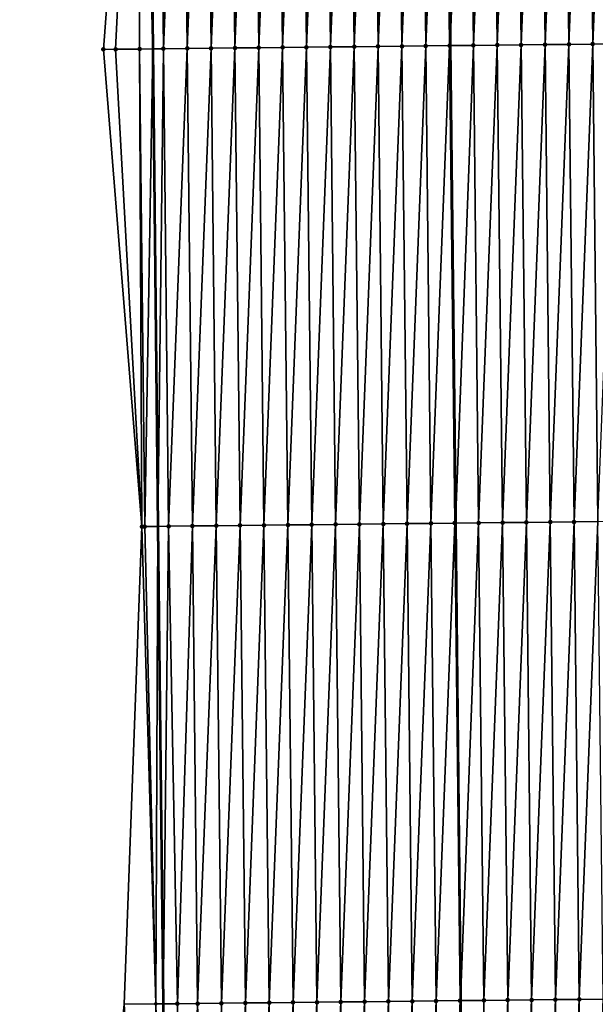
# Model space of a CAD drawing. Header units: feet. Extents: x 2007189 to 2022806, y 818621 to 837694.
# Tile 464 of 656: x 2011334 to 2011358, y 830467 to 830508. Entities that reach past the tile are written whole.
import ezdxf

# ---------------------------------------------------------------- set-up
doc = ezdxf.new("R2010")
doc.units = ezdxf.units.FT
doc.header["$MEASUREMENT"] = 0
for name, color, linetype, lineweight in [('EP_Travel Lane', 172, 'Continuous', 53), ('Road Shots', 141, 'Continuous', 100), ('Road X-Section', 40, 'Continuous', 13), ('STRIPING', 60, 'Continuous', 53)]:
    doc.layers.add(name, color=color, linetype=linetype, lineweight=lineweight)
doc.layers.add('I-77-MM17-21_SB-Surface-Border', color=7, linetype='Continuous')
doc.layers.add('I-77-MM17-21_SB-Surface-TIN', color=7, linetype='Continuous')

msp = doc.modelspace()

# ---------------------------------------------------------------- linework, layer by layer
at = {"layer": 'EP_Travel Lane'}
msp.add_polyline3d([(2011337.008717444, 830706.8759988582, 327.0000259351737), (2011337.188882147, 830686.876988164, 326.9089942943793), (2011337.37660139, 830666.8484671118, 326.7665964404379), (2011337.594614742, 830646.8499320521, 326.6610130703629), (2011337.812628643, 830626.851346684, 326.5642060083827), (2011338.030640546, 830606.8529446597, 326.435396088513), (2011338.24865433, 830586.8543699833, 326.336742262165), (2011338.46666718, 830566.8558810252, 326.223079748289), (2011338.684679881, 830546.8574057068, 326.1071108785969), (2011338.902691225, 830526.8590549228, 325.9693623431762), (2011339.120704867, 830506.8604932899, 325.8684327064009), (2011339.33871769, 830486.8620068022, 325.7543759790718), (2011339.557650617, 830466.8625715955, 325.6168976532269), (2011339.78094392, 830446.8642082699, 325.491882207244), (2011340.004235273, 830426.8660197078, 325.3382867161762), (2011340.227529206, 830406.8676000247, 325.2224707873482), (2011340.450823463, 830386.8691513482, 325.1114303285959)], dxfattribs=at)
at = {"layer": 'I-77-MM17-21_SB-Surface-Border', "color": 3, "linetype": 'Continuous', "lineweight": -3}
msp.add_polyline3d([(2011340.026566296, 830386.8645802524, 325.0986353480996), (2011340.0108394, 830406.8652652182, 325.215954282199), (2011339.230991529, 830426.8576721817, 325.3176364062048), (2011335.98309805, 830446.8233555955, 325.3664461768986), (2011337.9165908, 830466.844903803, 325.5651879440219), (2011338.667733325, 830486.8548107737, 325.7334885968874), (2011337.054726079, 830506.8383646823, 325.7992086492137), (2011338.556246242, 830526.8553381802, 325.9587979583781), (2011337.511622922, 830546.8448585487, 326.0647699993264), (2011337.097155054, 830566.8412188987, 326.1760285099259), (2011335.949109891, 830586.8297983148, 326.2494617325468), (2011336.878657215, 830606.8404947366, 326.4161718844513), (2011337.07087248, 830626.8433977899, 326.540045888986), (2011336.744821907, 830646.8407416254, 326.6479473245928), (2011335.253662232, 830666.825723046, 326.6963985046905), (2011333.542820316, 830686.8430368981, 326.751216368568), (2011335.962372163, 830706.8661963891, 326.9643362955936)], dxfattribs=at)
at = {"layer": 'I-77-MM17-21_SB-Surface-TIN', "color": 128, "linetype": 'Continuous', "lineweight": -3}
for points in [[(2011337.566665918, 830506.8438400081, 325.8177643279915), (2011338.556246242, 830526.8553381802, 325.9587979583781), (2011337.054726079, 830506.8383646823, 325.7992086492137)], [(2011337.566665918, 830506.8438400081, 325.8177643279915), (2011338.566608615, 830506.8545470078, 325.8518520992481), (2011338.556246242, 830526.8553381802, 325.9587979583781)], [(2011338.556246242, 830526.8553381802, 325.9587979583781), (2011339.120704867, 830506.8604932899, 325.8684327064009), (2011338.902691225, 830526.8590549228, 325.9693623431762)], [(2011338.566608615, 830506.8545470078, 325.8518520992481), (2011339.120704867, 830506.8604932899, 325.8684327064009), (2011338.556246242, 830526.8553381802, 325.9587979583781)], [(2011339.348505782, 830526.8638377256, 325.9829568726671), (2011338.902691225, 830526.8590549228, 325.9693623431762), (2011339.120704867, 830506.8604932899, 325.8684327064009)], [(2011339.566551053, 830506.865277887, 325.8817740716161), (2011339.348505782, 830526.8638377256, 325.9829568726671), (2011339.120704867, 830506.8604932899, 325.8684327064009)], [(2011339.566551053, 830506.865277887, 325.8817740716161), (2011340.348448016, 830526.8745872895, 326.0096200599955), (2011339.348505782, 830526.8638377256, 325.9829568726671)], [(2011339.566551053, 830506.865277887, 325.8817740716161), (2011340.566493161, 830506.8760389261, 325.9064345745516), (2011340.348448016, 830526.8745872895, 326.0096200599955)], [(2011340.566493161, 830506.8760389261, 325.9064345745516), (2011341.348389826, 830526.8853756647, 326.0295125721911), (2011340.348448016, 830526.8745872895, 326.0096200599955)], [(2011340.566493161, 830506.8760389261, 325.9064345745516), (2011341.566434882, 830506.8868355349, 325.9248899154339), (2011341.348389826, 830526.8853756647, 326.0295125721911)], [(2011341.566434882, 830506.8868355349, 325.9248899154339), (2011342.348331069, 830526.8962161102, 326.0403213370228), (2011341.348389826, 830526.8853756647, 326.0295125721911)], [(2011341.566434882, 830506.8868355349, 325.9248899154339), (2011342.566376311, 830506.8976588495, 325.9386863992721), (2011342.348331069, 830526.8962161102, 326.0403213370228)], [(2011342.566376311, 830506.8976588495, 325.9386863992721), (2011343.348272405, 830526.9070479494, 326.0526314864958), (2011342.348331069, 830526.8962161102, 326.0403213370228)], [(2011342.566376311, 830506.8976588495, 325.9386863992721), (2011343.566317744, 830506.9084818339, 325.9525404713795), (2011343.348272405, 830526.9070479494, 326.0526314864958)], [(2011343.566317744, 830506.9084818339, 325.9525404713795), (2011344.348213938, 830526.9178617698, 326.0680850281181), (2011343.348272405, 830526.9070479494, 326.0526314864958)], [(2011343.566317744, 830506.9084818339, 325.9525404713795), (2011344.566259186, 830506.9193040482, 325.9665289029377), (2011344.348213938, 830526.9178617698, 326.0680850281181)], [(2011344.566259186, 830506.9193040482, 325.9665289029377), (2011345.348155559, 830526.9286675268, 326.0849452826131), (2011344.348213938, 830526.9178617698, 326.0680850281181)], [(2011344.566259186, 830506.9193040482, 325.9665289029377), (2011345.566200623, 830506.9301265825, 325.9804614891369), (2011345.348155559, 830526.9286675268, 326.0849452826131)], [(2011345.566200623, 830506.9301265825, 325.9804614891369), (2011346.348097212, 830526.9394702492, 326.1023348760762), (2011345.348155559, 830526.9286675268, 326.0849452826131)], [(2011345.566200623, 830506.9301265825, 325.9804614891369), (2011346.566142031, 830506.940951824, 325.9939218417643), (2011346.348097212, 830526.9394702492, 326.1023348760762)], [(2011346.566142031, 830506.940951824, 325.9939218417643), (2011347.348038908, 830526.9502691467, 326.1203917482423), (2011346.348097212, 830526.9394702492, 326.1023348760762)], [(2011346.566142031, 830506.940951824, 325.9939218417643), (2011347.566083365, 830506.9517838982, 326.0061901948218), (2011347.348038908, 830526.9502691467, 326.1203917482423)], [(2011347.566083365, 830506.9517838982, 326.0061901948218), (2011348.347980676, 830526.9610613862, 326.139610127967), (2011347.348038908, 830526.9502691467, 326.1203917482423)], [(2011347.566083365, 830506.9517838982, 326.0061901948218), (2011348.566024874, 830506.962599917, 326.0212593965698), (2011348.347980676, 830526.9610613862, 326.139610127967)], [(2011348.566024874, 830506.962599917, 326.0212593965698), (2011349.347922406, 830526.9718571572, 326.1582124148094), (2011348.347980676, 830526.9610613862, 326.139610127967)], [(2011348.566024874, 830506.962599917, 326.0212593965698), (2011349.565966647, 830506.973391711, 326.0405546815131), (2011349.347922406, 830526.9718571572, 326.1582124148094)], [(2011349.565966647, 830506.973391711, 326.0405546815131), (2011350.347864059, 830526.98265993, 326.175593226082), (2011349.347922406, 830526.9718571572, 326.1582124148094)], [(2011349.565966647, 830506.973391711, 326.0405546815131), (2011350.565908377, 830506.9841874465, 326.059162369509), (2011350.347864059, 830526.98265993, 326.175593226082)], [(2011350.565908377, 830506.9841874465, 326.059162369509), (2011351.347805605, 830526.9934725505, 326.1912561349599), (2011350.347864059, 830526.98265993, 326.175593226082)], [(2011350.565908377, 830506.9841874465, 326.059162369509), (2011351.565849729, 830506.9950178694, 326.0717188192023), (2011351.347805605, 830526.9934725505, 326.1912561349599)], [(2011351.565849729, 830506.9950178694, 326.0717188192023), (2011351.365479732, 830526.9936635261, 326.1915572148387), (2011351.347805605, 830526.9934725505, 326.1912561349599)], [(2011352.347747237, 830527.0042773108, 326.2082902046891), (2011351.365479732, 830526.9936635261, 326.1915572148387), (2011351.585727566, 830506.9952329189, 326.0720117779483)], [(2011351.565849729, 830506.9950178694, 326.0717188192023), (2011351.585727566, 830506.9952329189, 326.0720117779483), (2011351.365479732, 830526.9936635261, 326.1915572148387)], [(2011352.565791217, 830507.005835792, 326.0864559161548), (2011352.347747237, 830527.0042773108, 326.2082902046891), (2011351.585727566, 830506.9952329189, 326.0720117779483)], [(2011352.565791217, 830507.005835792, 326.0864559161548), (2011353.347688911, 830527.0150781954, 326.2260004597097), (2011352.347747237, 830527.0042773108, 326.2082902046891)], [(2011352.565791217, 830507.005835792, 326.0864559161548), (2011353.565732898, 830507.0166360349, 326.104277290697), (2011353.347688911, 830527.0150781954, 326.2260004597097)], [(2011353.565732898, 830507.0166360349, 326.104277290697), (2011354.347630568, 830527.0258806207, 326.2434418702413), (2011353.347688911, 830527.0150781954, 326.2260004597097)], [(2011353.565732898, 830507.0166360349, 326.104277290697), (2011354.565674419, 830507.0274509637, 326.1195366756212), (2011354.347630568, 830527.0258806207, 326.2434418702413)], [(2011354.565674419, 830507.0274509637, 326.1195366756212), (2011355.347572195, 830527.0366858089, 326.2604013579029), (2011354.347630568, 830527.0258806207, 326.2434418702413)], [(2011354.565674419, 830507.0274509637, 326.1195366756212), (2011355.565616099, 830507.038251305, 326.1373408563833), (2011355.347572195, 830527.0366858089, 326.2604013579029)], [(2011355.565616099, 830507.038251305, 326.1373408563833), (2011356.347513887, 830527.0474850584, 326.2783968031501), (2011355.347572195, 830527.0366858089, 326.2604013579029)], [(2011355.565616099, 830507.038251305, 326.1373408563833), (2011356.565557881, 830507.049042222, 326.1567891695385), (2011356.347513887, 830527.0474850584, 326.2783968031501)], [(2011356.565557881, 830507.049042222, 326.1567891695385), (2011357.347455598, 830527.0582825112, 326.2967057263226), (2011356.347513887, 830527.0474850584, 326.2783968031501)], [(2011356.565557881, 830507.049042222, 326.1567891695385), (2011357.565499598, 830507.0598391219, 326.1751936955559), (2011357.347455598, 830527.0582825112, 326.2967057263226)], [(2011357.565499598, 830507.0598391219, 326.1751936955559), (2011358.347397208, 830527.0690892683, 326.3133914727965), (2011357.347455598, 830527.0582825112, 326.2967057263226)], [(2011357.565499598, 830507.0598391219, 326.1751936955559), (2011358.565441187, 830507.0706478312, 326.1915380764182), (2011358.347397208, 830527.0690892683, 326.3133914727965)], [(2011340.784537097, 830486.8776014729, 325.7838838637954), (2011341.566434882, 830506.8868355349, 325.9248899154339), (2011340.566493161, 830506.8760389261, 325.9064345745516)], [(2011340.784537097, 830486.8776014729, 325.7838838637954), (2011341.784478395, 830486.8884368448, 325.7955769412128), (2011341.566434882, 830506.8868355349, 325.9248899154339)], [(2011341.784478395, 830486.8884368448, 325.7955769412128), (2011342.566376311, 830506.8976588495, 325.9386863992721), (2011341.566434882, 830506.8868355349, 325.9248899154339)], [(2011341.784478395, 830486.8884368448, 325.7955769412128), (2011342.784419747, 830486.8992672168, 325.8081422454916), (2011342.566376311, 830506.8976588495, 325.9386863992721)], [(2011342.784419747, 830486.8992672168, 325.8081422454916), (2011343.566317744, 830506.9084818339, 325.9525404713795), (2011342.566376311, 830506.8976588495, 325.9386863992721)], [(2011342.784419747, 830486.8992672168, 325.8081422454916), (2011343.784361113, 830486.9100963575, 325.8209223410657), (2011343.566317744, 830506.9084818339, 325.9525404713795)], [(2011343.784361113, 830486.9100963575, 325.8209223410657), (2011344.566259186, 830506.9193040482, 325.9665289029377), (2011343.566317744, 830506.9084818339, 325.9525404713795)], [(2011343.784361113, 830486.9100963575, 325.8209223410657), (2011344.784302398, 830486.9209329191, 325.8324078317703), (2011344.566259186, 830506.9193040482, 325.9665289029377)], [(2011344.784302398, 830486.9209329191, 325.8324078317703), (2011345.566200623, 830506.9301265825, 325.9804614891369), (2011344.566259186, 830506.9193040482, 325.9665289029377)], [(2011344.784302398, 830486.9209329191, 325.8324078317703), (2011345.784243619, 830486.9317753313, 325.8428727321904), (2011345.566200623, 830506.9301265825, 325.9804614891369)], [(2011345.784243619, 830486.9317753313, 325.8428727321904), (2011346.566142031, 830506.940951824, 325.9939218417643), (2011345.566200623, 830506.9301265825, 325.9804614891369)], [(2011345.784243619, 830486.9317753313, 325.8428727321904), (2011346.784184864, 830486.9426154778, 325.8537328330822), (2011346.566142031, 830506.940951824, 325.9939218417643)], [(2011346.784184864, 830486.9426154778, 325.8537328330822), (2011347.566083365, 830506.9517838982, 326.0061901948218), (2011346.566142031, 830506.940951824, 325.9939218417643)], [(2011346.784184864, 830486.9426154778, 325.8537328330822), (2011347.784126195, 830486.953447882, 325.8659435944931), (2011347.566083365, 830506.9517838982, 326.0061901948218)], [(2011347.784126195, 830486.953447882, 325.8659435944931), (2011348.566024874, 830506.962599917, 326.0212593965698), (2011347.566083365, 830506.9517838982, 326.0061901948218)], [(2011347.784126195, 830486.953447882, 325.8659435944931), (2011348.784067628, 830486.9642708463, 325.8798011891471), (2011348.566024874, 830506.962599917, 326.0212593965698)], [(2011348.784067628, 830486.9642708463, 325.8798011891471), (2011349.565966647, 830506.973391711, 326.0405546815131), (2011348.566024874, 830506.962599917, 326.0212593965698)], [(2011348.784067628, 830486.9642708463, 325.8798011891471), (2011349.784009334, 830486.9750688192, 325.8980185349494), (2011349.565966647, 830506.973391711, 326.0405546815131)], [(2011349.784009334, 830486.9750688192, 325.8980185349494), (2011350.565908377, 830506.9841874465, 326.059162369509), (2011349.565966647, 830506.973391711, 326.0405546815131)], [(2011349.784009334, 830486.9750688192, 325.8980185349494), (2011350.783951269, 830486.9858456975, 325.919915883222), (2011350.565908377, 830506.9841874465, 326.059162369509)], [(2011350.783951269, 830486.9858456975, 325.919915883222), (2011351.565849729, 830506.9950178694, 326.0717188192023), (2011350.565908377, 830506.9841874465, 326.059162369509)], [(2011350.783951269, 830486.9858456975, 325.919915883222), (2011351.783893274, 830486.9966162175, 325.9429224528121), (2011351.565849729, 830506.9950178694, 326.0717188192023)], [(2011351.783893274, 830486.9966162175, 325.9429224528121), (2011351.585727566, 830506.9952329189, 326.0720117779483), (2011351.565849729, 830506.9950178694, 326.0717188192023)], [(2011352.565791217, 830507.005835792, 326.0864559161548), (2011351.585727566, 830506.9952329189, 326.0720117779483), (2011351.80597483, 830486.9968540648, 325.9434298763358)], [(2011351.783893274, 830486.9966162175, 325.9429224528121), (2011351.80597483, 830486.9968540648, 325.9434298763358), (2011351.585727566, 830506.9952329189, 326.0720117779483)], [(2011352.783835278, 830487.0073869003, 325.9659006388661), (2011352.565791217, 830507.005835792, 326.0864559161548), (2011351.80597483, 830486.9968540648, 325.9434298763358)], [(2011352.783835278, 830487.0073869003, 325.9659006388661), (2011353.565732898, 830507.0166360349, 326.104277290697), (2011352.565791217, 830507.005835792, 326.0864559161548)], [(2011352.783835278, 830487.0073869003, 325.9659006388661), (2011353.783776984, 830487.018184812, 325.984128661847), (2011353.565732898, 830507.0166360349, 326.104277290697)], [(2011353.783776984, 830487.018184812, 325.984128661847), (2011354.565674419, 830507.0274509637, 326.1195366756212), (2011353.565732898, 830507.0166360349, 326.104277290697)], [(2011353.783776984, 830487.018184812, 325.984128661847), (2011354.783718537, 830487.0289967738, 325.999905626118), (2011354.565674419, 830507.0274509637, 326.1195366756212)], [(2011354.783718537, 830487.0289967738, 325.999905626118), (2011355.565616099, 830507.038251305, 326.1373408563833), (2011354.565674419, 830507.0274509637, 326.1195366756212)], [(2011354.783718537, 830487.0289967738, 325.999905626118), (2011355.783660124, 830487.0398056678, 326.0162177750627), (2011355.565616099, 830507.038251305, 326.1373408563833)], [(2011355.783660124, 830487.0398056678, 326.0162177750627), (2011356.565557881, 830507.049042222, 326.1567891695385), (2011355.565616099, 830507.038251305, 326.1373408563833)], [(2011355.783660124, 830487.0398056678, 326.0162177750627), (2011356.78360179, 830487.050607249, 326.0338056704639), (2011356.565557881, 830507.049042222, 326.1567891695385)], [(2011356.78360179, 830487.050607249, 326.0338056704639), (2011357.565499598, 830507.0598391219, 326.1751936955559), (2011356.565557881, 830507.049042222, 326.1567891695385)], [(2011356.78360179, 830487.050607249, 326.0338056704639), (2011357.783543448, 830487.0614095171, 326.0512737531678), (2011357.565499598, 830507.0598391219, 326.1751936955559)], [(2011357.783543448, 830487.0614095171, 326.0512737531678), (2011358.565441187, 830507.0706478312, 326.1915380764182), (2011357.565499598, 830507.0598391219, 326.1751936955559)], [(2011338.667733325, 830486.8548107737, 325.7334885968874), (2011337.566665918, 830506.8438400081, 325.8177643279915), (2011337.054726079, 830506.8383646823, 325.7992086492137)], [(2011338.667733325, 830486.8548107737, 325.7334885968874), (2011338.566608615, 830506.8545470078, 325.8518520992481), (2011337.566665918, 830506.8438400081, 325.8177643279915)], [(2011338.784653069, 830486.8560620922, 325.7375812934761), (2011339.120704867, 830506.8604932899, 325.8684327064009), (2011338.566608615, 830506.8545470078, 325.8518520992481)], [(2011338.784653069, 830486.8560620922, 325.7375812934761), (2011338.566608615, 830506.8545470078, 325.8518520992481), (2011338.667733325, 830486.8548107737, 325.7334885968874)], [(2011338.784653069, 830486.8560620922, 325.7375812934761), (2011339.33871769, 830486.8620068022, 325.7543759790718), (2011339.120704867, 830506.8604932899, 325.8684327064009)], [(2011339.566551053, 830506.865277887, 325.8817740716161), (2011339.120704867, 830506.8604932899, 325.8684327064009), (2011339.33871769, 830486.8620068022, 325.7543759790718)], [(2011339.78459553, 830486.8667907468, 325.7678913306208), (2011339.566551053, 830506.865277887, 325.8817740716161), (2011339.33871769, 830486.8620068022, 325.7543759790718)], [(2011339.78459553, 830486.8667907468, 325.7678913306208), (2011340.566493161, 830506.8760389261, 325.9064345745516), (2011339.566551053, 830506.865277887, 325.8817740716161)], [(2011339.78459553, 830486.8667907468, 325.7678913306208), (2011340.784537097, 830486.8776014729, 325.7838838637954), (2011340.566493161, 830506.8760389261, 325.9064345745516)], [(2011339.252746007, 830466.859267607, 325.6107826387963), (2011338.667733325, 830486.8548107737, 325.7334885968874), (2011337.9165908, 830466.844903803, 325.5651879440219)], [(2011339.252746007, 830466.859267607, 325.6107826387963), (2011338.784653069, 830486.8560620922, 325.7375812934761), (2011338.667733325, 830486.8548107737, 325.7334885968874)], [(2011339.252746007, 830466.859267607, 325.6107826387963), (2011339.33871769, 830486.8620068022, 325.7543759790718), (2011338.784653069, 830486.8560620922, 325.7375812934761)], [(2011339.252746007, 830466.859267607, 325.6107826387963), (2011339.557650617, 830466.8625715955, 325.6168976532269), (2011339.33871769, 830486.8620068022, 325.7543759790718)], [(2011339.78459553, 830486.8667907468, 325.7678913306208), (2011339.33871769, 830486.8620068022, 325.7543759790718), (2011339.557650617, 830466.8625715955, 325.6168976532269)], [(2011340.155615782, 830466.8690512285, 325.6288901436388), (2011339.78459553, 830486.8667907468, 325.7678913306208), (2011339.557650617, 830466.8625715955, 325.6168976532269)], [(2011340.155615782, 830466.8690512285, 325.6288901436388), (2011340.784537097, 830486.8776014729, 325.7838838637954), (2011339.78459553, 830486.8667907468, 325.7678913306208)], [(2011340.155615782, 830466.8690512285, 325.6288901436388), (2011341.002791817, 830466.8781935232, 325.6520651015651), (2011340.784537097, 830486.8776014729, 325.7838838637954)], [(2011341.002791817, 830466.8781935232, 325.6520651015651), (2011341.784478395, 830486.8884368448, 325.7955769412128), (2011340.784537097, 830486.8776014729, 325.7838838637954)], [(2011341.002791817, 830466.8781935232, 325.6520651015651), (2011342.002733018, 830466.8890381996, 325.6706191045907), (2011341.784478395, 830486.8884368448, 325.7955769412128)], [(2011342.002733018, 830466.8890381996, 325.6706191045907), (2011342.784419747, 830486.8992672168, 325.8081422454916), (2011341.784478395, 830486.8884368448, 325.7955769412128)], [(2011342.002733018, 830466.8890381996, 325.6706191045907), (2011343.002673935, 830466.899908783, 325.6849363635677), (2011342.784419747, 830486.8992672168, 325.8081422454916)], [(2011343.002673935, 830466.899908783, 325.6849363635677), (2011343.784361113, 830486.9100963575, 325.8209223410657), (2011342.784419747, 830486.8992672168, 325.8081422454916)], [(2011343.002673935, 830466.899908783, 325.6849363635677), (2011344.002614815, 830466.9107827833, 325.6986948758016), (2011343.784361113, 830486.9100963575, 325.8209223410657)], [(2011344.002614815, 830466.9107827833, 325.6986948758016), (2011344.784302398, 830486.9209329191, 325.8324078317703), (2011343.784361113, 830486.9100963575, 325.8209223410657)], [(2011344.002614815, 830466.9107827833, 325.6986948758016), (2011345.002555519, 830466.9216727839, 325.7098367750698), (2011344.784302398, 830486.9209329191, 325.8324078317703)], [(2011345.002555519, 830466.9216727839, 325.7098367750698), (2011345.784243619, 830486.9317753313, 325.8428727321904), (2011344.784302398, 830486.9209329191, 325.8324078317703)], [(2011345.002555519, 830466.9216727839, 325.7098367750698), (2011346.002496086, 830466.932575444, 325.7189084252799), (2011345.784243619, 830486.9317753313, 325.8428727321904)], [(2011346.002496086, 830466.932575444, 325.7189084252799), (2011346.784184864, 830486.9426154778, 325.8537328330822), (2011345.784243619, 830486.9317753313, 325.8428727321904)], [(2011346.002496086, 830466.932575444, 325.7189084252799), (2011347.002437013, 830466.9434450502, 325.7333855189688), (2011346.784184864, 830486.9426154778, 325.8537328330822)], [(2011347.002437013, 830466.9434450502, 325.7333855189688), (2011347.784126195, 830486.953447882, 325.8659435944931), (2011346.784184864, 830486.9426154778, 325.8537328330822)], [(2011347.002437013, 830466.9434450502, 325.7333855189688), (2011348.00237796, 830466.9543130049, 325.7481327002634), (2011347.784126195, 830486.953447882, 325.8659435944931)], [(2011348.00237796, 830466.9543130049, 325.7481327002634), (2011348.784067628, 830486.9642708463, 325.8798011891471), (2011347.784126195, 830486.953447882, 325.8659435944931)], [(2011348.00237796, 830466.9543130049, 325.7481327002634), (2011349.002318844, 830466.9651865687, 325.7619626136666), (2011348.784067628, 830486.9642708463, 325.8798011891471)], [(2011349.002318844, 830466.9651865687, 325.7619626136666), (2011349.784009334, 830486.9750688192, 325.8980185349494), (2011348.784067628, 830486.9642708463, 325.8798011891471)], [(2011349.002318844, 830466.9651865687, 325.7619626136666), (2011350.002259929, 830466.9760419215, 325.7787705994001), (2011349.784009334, 830486.9750688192, 325.8980185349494)], [(2011350.002259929, 830466.9760419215, 325.7787705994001), (2011350.783951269, 830486.9858456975, 325.919915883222), (2011349.784009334, 830486.9750688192, 325.8980185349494)], [(2011350.002259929, 830466.9760419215, 325.7787705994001), (2011351.00220124, 830466.9868764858, 325.7989782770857), (2011350.783951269, 830486.9858456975, 325.919915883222)], [(2011351.00220124, 830466.9868764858, 325.7989782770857), (2011351.783893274, 830486.9966162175, 325.9429224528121), (2011350.783951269, 830486.9858456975, 325.919915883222)], [(2011351.00220124, 830466.9868764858, 325.7989782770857), (2011352.002142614, 830466.997705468, 325.8200988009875), (2011351.783893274, 830486.9966162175, 325.9429224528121)], [(2011352.002142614, 830466.997705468, 325.8200988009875), (2011351.80597483, 830486.9968540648, 325.9434298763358), (2011351.783893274, 830486.9966162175, 325.9429224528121)], [(2011352.783835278, 830487.0073869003, 325.9659006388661), (2011351.80597483, 830486.9968540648, 325.9434298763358), (2011352.02517904, 830466.9979553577, 325.8205176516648)], [(2011352.002142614, 830466.997705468, 325.8200988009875), (2011352.02517904, 830466.9979553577, 325.8205176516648), (2011351.80597483, 830486.9968540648, 325.9434298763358)], [(2011353.00208379, 830467.008552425, 325.8382798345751), (2011352.783835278, 830487.0073869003, 325.9659006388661), (2011352.02517904, 830466.9979553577, 325.8205176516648)], [(2011353.00208379, 830467.008552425, 325.8382798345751), (2011353.783776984, 830487.018184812, 325.984128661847), (2011352.783835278, 830487.0073869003, 325.9659006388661)], [(2011353.00208379, 830467.008552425, 325.8382798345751), (2011354.002024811, 830467.0194135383, 325.8541458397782), (2011353.783776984, 830487.018184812, 325.984128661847)], [(2011354.002024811, 830467.0194135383, 325.8541458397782), (2011354.783718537, 830487.0289967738, 325.999905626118), (2011353.783776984, 830487.018184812, 325.984128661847)], [(2011354.002024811, 830467.0194135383, 325.8541458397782), (2011355.001965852, 830467.0302728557, 325.8703054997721), (2011354.783718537, 830487.0289967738, 325.999905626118)], [(2011355.001965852, 830467.0302728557, 325.8703054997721), (2011355.783660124, 830487.0398056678, 326.0162177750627), (2011354.783718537, 830487.0289967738, 325.999905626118)], [(2011355.001965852, 830467.0302728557, 325.8703054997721), (2011356.001906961, 830467.0411258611, 325.8874973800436), (2011355.783660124, 830487.0398056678, 326.0162177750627)], [(2011356.001906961, 830467.0411258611, 325.8874973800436), (2011356.78360179, 830487.050607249, 326.0338056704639), (2011355.783660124, 830487.0398056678, 326.0162177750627)], [(2011356.001906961, 830467.0411258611, 325.8874973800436), (2011357.001848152, 830467.0519714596, 325.9059005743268), (2011356.78360179, 830487.050607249, 326.0338056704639)], [(2011357.001848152, 830467.0519714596, 325.9059005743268), (2011357.783543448, 830487.0614095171, 326.0512737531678), (2011356.78360179, 830487.050607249, 326.0338056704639)], [(2011357.001848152, 830467.0519714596, 325.9059005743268), (2011358.001789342, 830467.0628171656, 325.9242861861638), (2011357.783543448, 830487.0614095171, 326.0512737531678)], [(2011341.610113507, 830446.8840807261, 325.5201752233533), (2011342.002733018, 830466.8890381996, 325.6706191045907), (2011341.002791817, 830466.8781935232, 325.6520651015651)], [(2011341.610113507, 830446.8840807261, 325.5201752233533), (2011342.221890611, 830446.890700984, 325.5339233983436), (2011342.002733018, 830466.8890381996, 325.6706191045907)], [(2011342.221890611, 830446.890700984, 325.5339233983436), (2011343.002673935, 830466.899908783, 325.6849363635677), (2011342.002733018, 830466.8890381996, 325.6706191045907)], [(2011342.221890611, 830446.890700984, 325.5339233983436), (2011343.221831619, 830446.901563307, 325.5495915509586), (2011343.002673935, 830466.899908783, 325.6849363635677)], [(2011343.221831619, 830446.901563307, 325.5495915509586), (2011344.002614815, 830466.9107827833, 325.6986948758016), (2011343.002673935, 830466.899908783, 325.6849363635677)], [(2011343.221831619, 830446.901563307, 325.5495915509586), (2011344.221772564, 830446.9124313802, 325.5643193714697), (2011344.002614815, 830466.9107827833, 325.6986948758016)], [(2011344.221772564, 830446.9124313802, 325.5643193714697), (2011345.002555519, 830466.9216727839, 325.7098367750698), (2011344.002614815, 830466.9107827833, 325.6986948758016)], [(2011344.221772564, 830446.9124313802, 325.5643193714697), (2011345.221713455, 830446.9233043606, 325.5782446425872), (2011345.002555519, 830466.9216727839, 325.7098367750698)], [(2011345.221713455, 830446.9233043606, 325.5782446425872), (2011346.002496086, 830466.932575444, 325.7189084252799), (2011345.002555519, 830466.9216727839, 325.7098367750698)], [(2011345.221713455, 830446.9233043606, 325.5782446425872), (2011346.221654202, 830446.9341905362, 325.5900120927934), (2011346.002496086, 830466.932575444, 325.7189084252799)], [(2011346.221654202, 830446.9341905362, 325.5900120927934), (2011347.002437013, 830466.9434450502, 325.7333855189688), (2011346.002496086, 830466.932575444, 325.7189084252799)], [(2011346.221654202, 830446.9341905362, 325.5900120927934), (2011347.221594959, 830446.9450756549, 325.6019523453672), (2011347.002437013, 830466.9434450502, 325.7333855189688)], [(2011347.221594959, 830446.9450756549, 325.6019523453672), (2011348.00237796, 830466.9543130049, 325.7481327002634), (2011347.002437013, 830466.9434450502, 325.7333855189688)], [(2011347.221594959, 830446.9450756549, 325.6019523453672), (2011348.221535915, 830446.955942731, 325.6168432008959), (2011348.00237796, 830466.9543130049, 325.7481327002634)], [(2011348.221535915, 830446.955942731, 325.6168432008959), (2011349.002318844, 830466.9651865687, 325.7619626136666), (2011348.00237796, 830466.9543130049, 325.7481327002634)], [(2011348.221535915, 830446.955942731, 325.6168432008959), (2011349.221477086, 830446.9667901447, 325.6349495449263), (2011349.002318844, 830466.9651865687, 325.7619626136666)], [(2011349.221477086, 830446.9667901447, 325.6349495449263), (2011350.002259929, 830466.9760419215, 325.7787705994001), (2011349.002318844, 830466.9651865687, 325.7619626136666)], [(2011349.221477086, 830446.9667901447, 325.6349495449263), (2011350.221418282, 830446.977635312, 325.6534232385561), (2011350.002259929, 830466.9760419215, 325.7787705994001)], [(2011350.221418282, 830446.977635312, 325.6534232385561), (2011351.00220124, 830466.9868764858, 325.7989782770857), (2011350.002259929, 830466.9760419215, 325.7787705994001)], [(2011350.221418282, 830446.977635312, 325.6534232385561), (2011351.221359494, 830446.9884790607, 325.6721289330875), (2011351.00220124, 830466.9868764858, 325.7989782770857)], [(2011351.221359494, 830446.9884790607, 325.6721289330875), (2011352.002142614, 830466.997705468, 325.8200988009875), (2011351.00220124, 830466.9868764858, 325.7989782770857)], [(2011351.221359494, 830446.9884790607, 325.6721289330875), (2011352.221300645, 830446.9993282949, 325.6899375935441), (2011352.002142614, 830466.997705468, 325.8200988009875)], [(2011352.002142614, 830466.997705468, 325.8200988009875), (2011352.239469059, 830446.999525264, 325.6902866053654), (2011352.02517904, 830466.9979553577, 325.8205176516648)], [(2011352.221300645, 830446.9993282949, 325.6899375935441), (2011352.239469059, 830446.999525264, 325.6902866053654), (2011352.002142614, 830466.997705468, 325.8200988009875)], [(2011353.22124189, 830447.0101689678, 325.709146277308), (2011353.00208379, 830467.008552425, 325.8382798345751), (2011352.02517904, 830466.9979553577, 325.8205176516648)], [(2011353.22124189, 830447.0101689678, 325.709146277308), (2011352.02517904, 830466.9979553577, 325.8205176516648), (2011352.239469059, 830446.999525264, 325.6902866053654)], [(2011353.22124189, 830447.0101689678, 325.709146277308), (2011354.002024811, 830467.0194135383, 325.8541458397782), (2011353.00208379, 830467.008552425, 325.8382798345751)], [(2011353.22124189, 830447.0101689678, 325.709146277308), (2011354.221183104, 830447.0210124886, 325.7278892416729), (2011354.002024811, 830467.0194135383, 325.8541458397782)], [(2011354.221183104, 830447.0210124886, 325.7278892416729), (2011355.001965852, 830467.0302728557, 325.8703054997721), (2011354.002024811, 830467.0194135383, 325.8541458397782)], [(2011354.221183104, 830447.0210124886, 325.7278892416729), (2011355.221124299, 830447.0318576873, 325.746357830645), (2011355.001965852, 830467.0302728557, 325.8703054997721)], [(2011355.221124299, 830447.0318576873, 325.746357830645), (2011356.001906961, 830467.0411258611, 325.8874973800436), (2011355.001965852, 830467.0302728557, 325.8703054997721)], [(2011355.221124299, 830447.0318576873, 325.746357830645), (2011356.221065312, 830447.0427195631, 325.7620990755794), (2011356.001906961, 830467.0411258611, 325.8874973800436)], [(2011356.221065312, 830447.0427195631, 325.7620990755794), (2011357.001848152, 830467.0519714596, 325.9059005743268), (2011356.001906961, 830467.0411258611, 325.8874973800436)], [(2011356.221065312, 830447.0427195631, 325.7620990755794), (2011357.221006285, 830447.0535850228, 325.7772542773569), (2011357.001848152, 830467.0519714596, 325.9059005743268)], [(2011357.221006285, 830447.0535850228, 325.7772542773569), (2011358.001789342, 830467.0628171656, 325.9242861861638), (2011357.001848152, 830467.0519714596, 325.9059005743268)], [(2011357.221006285, 830447.0535850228, 325.7772542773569), (2011358.220947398, 830447.0644378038, 325.7944828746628), (2011358.001789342, 830467.0628171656, 325.9242861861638)], [(2011339.072347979, 830446.8565129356, 325.4804329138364), (2011339.252746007, 830466.859267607, 325.6107826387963), (2011337.9165908, 830466.844903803, 325.5651879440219)], [(2011339.072347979, 830446.8565129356, 325.4804329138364), (2011339.78094392, 830446.8642082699, 325.491882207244), (2011339.252746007, 830466.859267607, 325.6107826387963)], [(2011339.252746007, 830466.859267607, 325.6107826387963), (2011339.78094392, 830446.8642082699, 325.491882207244), (2011339.557650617, 830466.8625715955, 325.6168976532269)], [(2011340.155615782, 830466.8690512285, 325.6288901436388), (2011339.557650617, 830466.8625715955, 325.6168976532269), (2011339.78094392, 830446.8642082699, 325.491882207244)], [(2011340.483274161, 830446.8718355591, 325.5032302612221), (2011340.155615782, 830466.8690512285, 325.6288901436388), (2011339.78094392, 830446.8642082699, 325.491882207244)], [(2011340.483274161, 830446.8718355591, 325.5032302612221), (2011341.002791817, 830466.8781935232, 325.6520651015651), (2011340.155615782, 830466.8690512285, 325.6288901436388)], [(2011340.483274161, 830446.8718355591, 325.5032302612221), (2011341.610113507, 830446.8840807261, 325.5201752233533), (2011341.002791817, 830466.8781935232, 325.6520651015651)]]:
    msp.add_3dface(points, dxfattribs=at)
at = {"layer": 'Road Shots', "lineweight": 100}
for p in [(2011341.566434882, 830506.8868355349, 325.9248899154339), (2011342.566376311, 830506.8976588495, 325.9386863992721), (2011343.566317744, 830506.9084818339, 325.9525404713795), (2011344.566259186, 830506.9193040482, 325.9665289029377), (2011345.566200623, 830506.9301265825, 325.9804614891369), (2011346.566142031, 830506.940951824, 325.9939218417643), (2011347.566083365, 830506.9517838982, 326.0061901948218), (2011348.566024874, 830506.962599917, 326.0212593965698), (2011349.565966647, 830506.973391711, 326.0405546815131), (2011350.565908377, 830506.9841874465, 326.059162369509), (2011351.565849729, 830506.9950178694, 326.0717188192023), (2011352.565791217, 830507.005835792, 326.0864559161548), (2011353.565732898, 830507.0166360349, 326.104277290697), (2011354.565674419, 830507.0274509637, 326.1195366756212), (2011355.565616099, 830507.038251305, 326.1373408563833), (2011356.565557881, 830507.049042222, 326.1567891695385), (2011357.565499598, 830507.0598391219, 326.1751936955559), (2011337.054726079, 830506.8383646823, 325.7992086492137), (2011337.566665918, 830506.8438400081, 325.8177643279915), (2011338.566608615, 830506.8545470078, 325.8518520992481), (2011339.566551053, 830506.865277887, 325.8817740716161), (2011340.566493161, 830506.8760389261, 325.9064345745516), (2011338.667733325, 830486.8548107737, 325.7334885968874), (2011338.784653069, 830486.8560620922, 325.7375812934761), (2011339.78459553, 830486.8667907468, 325.7678913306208), (2011340.784537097, 830486.8776014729, 325.7838838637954), (2011341.784478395, 830486.8884368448, 325.7955769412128), (2011342.784419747, 830486.8992672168, 325.8081422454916), (2011343.784361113, 830486.9100963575, 325.8209223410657), (2011344.784302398, 830486.9209329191, 325.8324078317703), (2011345.784243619, 830486.9317753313, 325.8428727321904), (2011346.784184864, 830486.9426154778, 325.8537328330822), (2011347.784126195, 830486.953447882, 325.8659435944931), (2011348.784067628, 830486.9642708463, 325.8798011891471), (2011349.784009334, 830486.9750688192, 325.8980185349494), (2011350.783951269, 830486.9858456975, 325.919915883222), (2011351.783893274, 830486.9966162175, 325.9429224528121), (2011352.783835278, 830487.0073869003, 325.9659006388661), (2011353.783776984, 830487.018184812, 325.984128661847), (2011354.783718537, 830487.0289967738, 325.999905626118), (2011355.783660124, 830487.0398056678, 326.0162177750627), (2011356.78360179, 830487.050607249, 326.0338056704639), (2011342.002733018, 830466.8890381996, 325.6706191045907), (2011343.002673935, 830466.899908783, 325.6849363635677), (2011344.002614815, 830466.9107827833, 325.6986948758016), (2011345.002555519, 830466.9216727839, 325.7098367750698), (2011346.002496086, 830466.932575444, 325.7189084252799), (2011347.002437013, 830466.9434450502, 325.7333855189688), (2011348.00237796, 830466.9543130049, 325.7481327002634), (2011349.002318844, 830466.9651865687, 325.7619626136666), (2011350.002259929, 830466.9760419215, 325.7787705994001), (2011351.00220124, 830466.9868764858, 325.7989782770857), (2011352.002142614, 830466.997705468, 325.8200988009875), (2011353.00208379, 830467.008552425, 325.8382798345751), (2011354.002024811, 830467.0194135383, 325.8541458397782), (2011355.001965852, 830467.0302728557, 325.8703054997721), (2011356.001906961, 830467.0411258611, 325.8874973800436), (2011357.001848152, 830467.0519714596, 325.9059005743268), (2011340.155615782, 830466.8690512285, 325.6288901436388), (2011341.002791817, 830466.8781935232, 325.6520651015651)]:
    msp.add_point(p, dxfattribs=at)
at = {"layer": 'Road Shots', "lineweight": 70}
msp.add_point((2011339.252746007, 830466.859267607, 325.6107826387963), dxfattribs=at)
at = {"layer": 'Road X-Section', "extrusion": (-0.01090222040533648, 0.9999241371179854, 0.005732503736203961), "elevation": 808517.6614875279, "flags": 128}
msp.add_lwpolyline([(-2020315.544427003, -4308.955250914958), (-2020314.544427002, -4308.91945444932), (-2020313.544427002, -4308.879606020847), (-2020312.544427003, -4308.849447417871), (-2020311.544427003, -4308.820792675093), (-2020310.544427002, -4308.785960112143), (-2020309.544427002, -4308.752414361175), (-2020308.544427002, -4308.733661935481), (-2020307.544427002, -4308.723206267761), (-2020306.544427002, -4308.714809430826), (-2020305.544427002, -4308.708695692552), (-2020304.544427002, -4308.700849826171), (-2020303.544427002, -4308.692060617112), (-2020302.544427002, -4308.681845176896), (-2020301.544427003, -4308.670898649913), (-2020300.544427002, -4308.654895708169), (-2020299.544427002, -4308.641303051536), (-2020298.544427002, -4308.62864243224), (-2020298.294362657, -4308.627866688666), (-2020298.208934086, -4308.627991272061), (-2020297.617981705, -4308.633304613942), (-2020297.544427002, -4308.634442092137), (-2020296.544427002, -4308.652317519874), (-2020295.544427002, -4308.671075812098), (-2020294.544427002, -4308.691381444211), (-2020293.544427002, -4308.709773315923), (-2020292.544427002, -4308.726117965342), (-2020291.544427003, -4308.744522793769), (-2020290.544427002, -4308.763971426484), (-2020289.544427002, -4308.781775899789), (-2020288.544427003, -4308.797035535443), (-2020287.544427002, -4308.814857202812), (-2020286.544427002, -4308.829594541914), (-2020285.544427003, -4308.842151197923), (-2020284.544427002, -4308.860759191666), (-2020283.544427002, -4308.880054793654), (-2020282.544427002, -4308.895124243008), (-2020281.544427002, -4308.90739279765), (-2020280.544427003, -4308.920853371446), (-2020279.544427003, -4308.934786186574), (-2020278.544427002, -4308.94877484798), (-2020277.544427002, -4308.962629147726), (-2020276.544427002, -4308.976425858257), (-2020275.544427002, -4308.994881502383), (-2020274.544427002, -4309.01954241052), (-2020273.544427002, -4309.049464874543), (-2020272.544427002, -4309.083553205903), (-2020272.032457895, -4309.102109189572)], dxfattribs=at)
at = {"layer": 'Road X-Section', "extrusion": (-0.01090222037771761, 0.999924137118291, 0.005732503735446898), "elevation": 808497.6615433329, "flags": 128}
msp.add_lwpolyline([(-2020315.544404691, -4308.978491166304), (-2020314.544404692, -4308.94480175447), (-2020313.544404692, -4308.906457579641), (-2020312.544404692, -4308.870651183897), (-2020311.544404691, -4308.83673107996), (-2020310.544404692, -4308.815594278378), (-2020309.544404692, -4308.784632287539), (-2020308.544404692, -4308.767002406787), (-2020307.544404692, -4308.755420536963), (-2020306.544404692, -4308.744043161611), (-2020305.544404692, -4308.734321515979), (-2020304.544404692, -4308.725810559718), (-2020303.544404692, -4308.716386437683), (-2020302.544404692, -4308.706559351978), (-2020301.544404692, -4308.691598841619), (-2020300.544404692, -4308.67282970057), (-2020299.544404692, -4308.65790498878), (-2020298.544404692, -4308.648276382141), (-2020298.369383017, -4308.648020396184), (-2020298.276335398, -4308.64802447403), (-2020297.544404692, -4308.651579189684), (-2020297.295573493, -4308.654217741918), (-2020296.544404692, -4308.666387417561), (-2020295.544404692, -4308.684831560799), (-2020294.544404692, -4308.702300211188), (-2020293.544404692, -4308.718982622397), (-2020292.544404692, -4308.735387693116), (-2020291.544404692, -4308.752856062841), (-2020290.544404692, -4308.77044424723), (-2020289.544404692, -4308.786756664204), (-2020288.544404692, -4308.802533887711), (-2020287.544404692, -4308.8207622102), (-2020286.544404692, -4308.843740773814), (-2020285.544404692, -4308.866747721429), (-2020284.544404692, -4308.888645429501), (-2020283.544404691, -4308.906863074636), (-2020282.544404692, -4308.920720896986), (-2020281.544404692, -4308.932931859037), (-2020280.544404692, -4308.943792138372), (-2020279.544404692, -4308.954257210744), (-2020278.544404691, -4308.965742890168), (-2020277.544404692, -4308.978523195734), (-2020276.544404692, -4308.991088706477), (-2020275.544404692, -4309.002781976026), (-2020274.544404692, -4309.018774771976), (-2020273.544404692, -4309.049085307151), (-2020273.427478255, -4309.053178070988)], dxfattribs=at)
at = {"layer": 'Road X-Section', "extrusion": (-0.01095792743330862, 0.9999212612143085, 0.006115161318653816), "elevation": 808363.3509026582, "flags": 128}
msp.add_lwpolyline([(-2020317.517147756, -4617.793449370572), (-2020318.853380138, -4617.747853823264), (-2020319.756302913, -4617.729745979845), (-2020320.603528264, -4617.706570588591), (-2020321.603528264, -4617.688016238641), (-2020322.603528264, -4617.673698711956), (-2020323.603528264, -4617.659939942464), (-2020324.603528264, -4617.648797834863), (-2020325.603528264, -4617.639726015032), (-2020326.603528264, -4617.625248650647), (-2020327.603528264, -4617.610501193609), (-2020328.603528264, -4617.596671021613), (-2020329.603528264, -4617.579862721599), (-2020330.603528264, -4617.559654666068), (-2020331.603528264, -4617.538533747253), (-2020332.603528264, -4617.520352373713), (-2020333.603528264, -4617.504486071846), (-2020334.603528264, -4617.488326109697), (-2020335.603528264, -4617.471133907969), (-2020336.603528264, -4617.45273036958), (-2020337.603528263, -4617.434344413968), (-2020338.603528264, -4617.416602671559), (-2020339.603528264, -4617.396964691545), (-2020340.603528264, -4617.375949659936), (-2020341.603528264, -4617.355791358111), (-2020342.467636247, -4617.341560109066), (-2020342.603528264, -4617.340177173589), (-2020343.126683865, -4617.337415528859), (-2020343.126683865, -4617.337415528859), (-2020343.603528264, -4617.339003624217), (-2020344.603528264, -4617.348204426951), (-2020345.603528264, -4617.36222152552), (-2020346.603528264, -4617.377930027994), (-2020347.603528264, -4617.390635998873), (-2020348.603528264, -4617.40315123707), (-2020349.603528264, -4617.415398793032), (-2020350.603528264, -4617.424844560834), (-2020351.603528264, -4617.435732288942), (-2020352.603528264, -4617.445491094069), (-2020353.603528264, -4617.455822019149), (-2020354.603528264, -4617.479446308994), (-2020355.603528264, -4617.502697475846), (-2020356.603528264, -4617.530084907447), (-2020357.603528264, -4617.561273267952), (-2020358.603528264, -4617.594629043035), (-2020359.603528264, -4617.635145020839), (-2020360.603528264, -4617.669554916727)], dxfattribs=at)
at = {"layer": 'STRIPING'}
msp.add_polyline3d([(2011349.430606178, 830706.9935096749, 327.2390776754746), (2011349.624650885, 830686.9947981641, 327.1210963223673), (2011349.823743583, 830666.9827968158, 327.0076732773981), (2011350.043991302, 830646.9843766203, 326.8863034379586), (2011350.264239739, 830626.9858912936, 326.7762958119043), (2011350.484486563, 830606.9875522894, 326.6407538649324), (2011350.704736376, 830586.9889420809, 326.5525402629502), (2011350.924983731, 830566.9905549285, 326.4253896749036), (2011351.145231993, 830546.9920854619, 326.3126314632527), (2011351.365479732, 830526.9936635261, 326.1915572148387), (2011351.585727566, 830506.9952329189, 326.0720117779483), (2011351.80597483, 830486.9968540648, 325.9434298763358), (2011352.02517904, 830466.9979553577, 325.8205176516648), (2011352.239469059, 830446.999525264, 325.6902866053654), (2011352.453759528, 830427.0010531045, 325.5669347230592), (2011352.668049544, 830407.0026232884, 325.4366507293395), (2011352.882342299, 830387.0039378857, 325.3481790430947)], dxfattribs=at)

doc.saveas('drawing.dxf')
